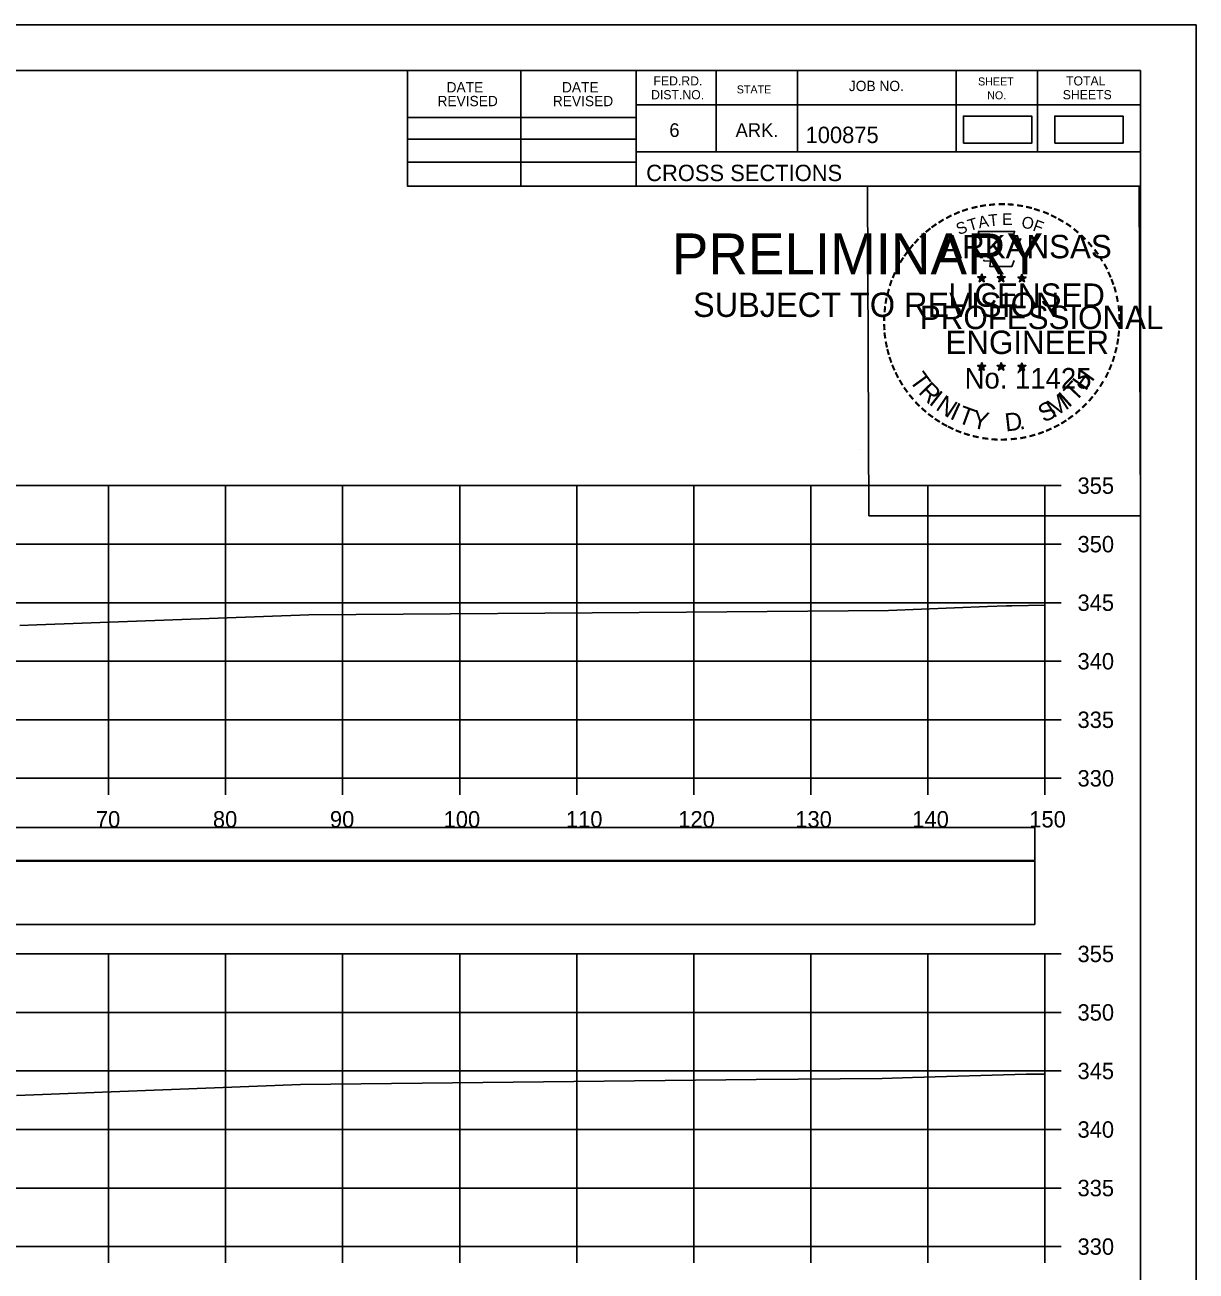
# Model space of a CAD drawing. Extents: x 1368122 to 1710785, y 373130 to 557566.
# Drawn here: x 1369418.4 to 1369518.5, y 374517.2 to 374623.7 of the extents above; entities that cross this region are included whole.
import ezdxf

# ---------------------------------------------------------------- set-up
doc = ezdxf.new("R2010")
doc.units = 0
for name, color, linetype in [('R_Axis', 7, 'Continuous'), ('R_Axis Annot', 7, 'Continuous'), ('R_Border', 7, 'Continuous'), ('R_Border PE', 7, 'Continuous'), ('R_Border Prem', 7, 'Continuous'), ('R_Drive', 7, 'Continuous'), ('R_Exist Surface', 7, 'Continuous'), ('R_Grid', 7, 'Continuous'), ('R_No Plot', 7, 'Continuous')]:
    doc.layers.add(name, color=color, linetype=linetype)

msp = doc.modelspace()

# ---------------------------------------------------------------- linework, layer by layer
for points in [[(1369206.41, 374552.33), (1369504.71, 374552.33), (1369504.71, 374555.15), (1369206.41, 374555.15)], [(1369206.41, 374546.86), (1369504.71, 374546.86), (1369504.71, 374552.27), (1369206.41, 374552.27)]]:
    msp.add_lwpolyline(points, close=True)
at = {"layer": 'R_Axis'}
for p, q in [((1369505.56, 374559.34), (1369505.56, 374584.34)), ((1369506.96, 374584.34), (1369505.56, 374584.34)), ((1369506.96, 374579.34), (1369505.56, 374579.34)), ((1369506.96, 374574.34), (1369505.56, 374574.34)), ((1369506.96, 374569.34), (1369505.56, 374569.34)), ((1369506.96, 374564.34), (1369505.56, 374564.34)), ((1369205.56, 374559.34), (1369505.56, 374559.34)), ((1369425.56, 374557.94), (1369425.56, 374559.34)), ((1369435.56, 374557.94), (1369435.56, 374559.34)), ((1369445.56, 374557.94), (1369445.56, 374559.34)), ((1369455.56, 374557.94), (1369455.56, 374559.34)), ((1369465.56, 374557.94), (1369465.56, 374559.34)), ((1369475.56, 374557.94), (1369475.56, 374559.34)), ((1369485.56, 374557.94), (1369485.56, 374559.34)), ((1369495.56, 374557.94), (1369495.56, 374559.34)), ((1369505.56, 374557.94), (1369505.56, 374559.34)), ((1369506.96, 374559.34), (1369505.56, 374559.34)), ((1369505.56, 374519.34), (1369505.56, 374544.34)), ((1369506.96, 374544.34), (1369505.56, 374544.34)), ((1369506.96, 374539.34), (1369505.56, 374539.34)), ((1369506.96, 374534.34), (1369505.56, 374534.34)), ((1369506.96, 374529.34), (1369505.56, 374529.34)), ((1369506.96, 374524.34), (1369505.56, 374524.34)), ((1369205.56, 374519.34), (1369505.56, 374519.34)), ((1369425.56, 374517.94), (1369425.56, 374519.34)), ((1369435.56, 374517.94), (1369435.56, 374519.34)), ((1369445.56, 374517.94), (1369445.56, 374519.34)), ((1369455.56, 374517.94), (1369455.56, 374519.34)), ((1369465.56, 374517.94), (1369465.56, 374519.34)), ((1369475.56, 374517.94), (1369475.56, 374519.34)), ((1369485.56, 374517.94), (1369485.56, 374519.34)), ((1369495.56, 374517.94), (1369495.56, 374519.34)), ((1369505.56, 374517.94), (1369505.56, 374519.34)), ((1369506.96, 374519.34), (1369505.56, 374519.34))]:
    msp.add_line(p, q, dxfattribs=at)
at = {"layer": 'R_Border'}
for p, q in [((1369197.56, 374619.8), (1369513.74, 374619.8)), ((1369451.1, 374609.92), (1369451.1, 374619.8)), ((1369460.78, 374609.92), (1369460.78, 374619.8)), ((1369470.64, 374619.8), (1369470.64, 374609.92)), ((1369477.48, 374619.8), (1369477.48, 374612.86)), ((1369484.42, 374619.8), (1369484.42, 374612.86)), ((1369498, 374619.8), (1369498, 374612.86)), ((1369504.94, 374619.8), (1369504.94, 374612.86)), ((1369513.74, 374414.34), (1369513.74, 374619.8)), ((1369513.74, 374616.86), (1369470.64, 374616.86)), ((1369513.74, 374616.88), (1369513.74, 374616.88)), ((1369451.1, 374615.78), (1369470.64, 374615.78)), ((1369451.1, 374613.92), (1369470.64, 374613.92)), ((1369513.74, 374612.86), (1369470.64, 374612.86)), ((1369473.6, 374612.86), (1369513.74, 374612.86)), ((1369451.1, 374611.98), (1369470.64, 374611.98)), ((1369513.74, 374609.92), (1369451.1, 374609.92))]:
    msp.add_line(p, q, dxfattribs=at)
at = {"layer": 'R_Border PE'}
for p, q in [((1369499.83, 374602.17), (1369500.17, 374602.06)), ((1369499.83, 374602.17), (1369500.08, 374602.13)), ((1369499.83, 374602.17), (1369500.06, 374602.05)), ((1369499.96, 374601.76), (1369500.17, 374602.06)), ((1369499.96, 374601.76), (1369500.08, 374602.01)), ((1369499.96, 374601.76), (1369500.17, 374601.98)), ((1369500.17, 374602.43), (1369500.13, 374602.17)), ((1369500.17, 374602.06), (1369500.17, 374602.43)), ((1369500.17, 374602.43), (1369500.22, 374602.18)), ((1369500.52, 374602.17), (1369500.17, 374602.06)), ((1369500.39, 374601.76), (1369500.17, 374602.06)), ((1369500.39, 374601.76), (1369500.17, 374601.98)), ((1369500.52, 374602.17), (1369500.24, 374602.12)), ((1369500.39, 374601.76), (1369500.25, 374602.06)), ((1369500.52, 374602.17), (1369500.32, 374602.07)), ((1369501.5, 374602.17), (1369501.84, 374602.06)), ((1369501.5, 374602.17), (1369501.75, 374602.13)), ((1369501.5, 374602.17), (1369501.73, 374602.05)), ((1369501.63, 374601.76), (1369501.84, 374602.06)), ((1369501.63, 374601.76), (1369501.75, 374602.01)), ((1369501.63, 374601.76), (1369501.84, 374601.98)), ((1369501.84, 374602.43), (1369501.8, 374602.17)), ((1369501.84, 374602.06), (1369501.84, 374602.43)), ((1369501.84, 374602.43), (1369501.89, 374602.18)), ((1369502.19, 374602.17), (1369501.84, 374602.06)), ((1369502.06, 374601.76), (1369501.84, 374602.06)), ((1369502.06, 374601.76), (1369501.84, 374601.98)), ((1369502.19, 374602.17), (1369501.91, 374602.12)), ((1369502.06, 374601.76), (1369501.92, 374602.06)), ((1369502.19, 374602.17), (1369501.99, 374602.07)), ((1369503.26, 374602.16), (1369503.61, 374602.05)), ((1369503.26, 374602.16), (1369503.51, 374602.12)), ((1369503.26, 374602.16), (1369503.5, 374602.04)), ((1369503.39, 374601.75), (1369503.61, 374602.05)), ((1369503.39, 374601.75), (1369503.52, 374602)), ((1369503.39, 374601.75), (1369503.61, 374601.97)), ((1369503.61, 374602.41), (1369503.57, 374602.16)), ((1369503.61, 374602.05), (1369503.61, 374602.41)), ((1369503.61, 374602.41), (1369503.66, 374602.16)), ((1369503.96, 374602.16), (1369503.61, 374602.05)), ((1369503.82, 374601.75), (1369503.61, 374602.05)), ((1369503.82, 374601.75), (1369503.61, 374601.97)), ((1369503.96, 374602.16), (1369503.67, 374602.11)), ((1369503.82, 374601.75), (1369503.68, 374602.04)), ((1369503.96, 374602.16), (1369503.75, 374602.06)), ((1369499.82, 374594.6), (1369500.17, 374594.49)), ((1369499.82, 374594.6), (1369500.07, 374594.55)), ((1369499.82, 374594.6), (1369500.06, 374594.48)), ((1369499.95, 374594.19), (1369500.17, 374594.49)), ((1369499.95, 374594.19), (1369500.08, 374594.44)), ((1369499.95, 374594.19), (1369500.17, 374594.41)), ((1369500.17, 374594.85), (1369500.13, 374594.6)), ((1369500.17, 374594.49), (1369500.17, 374594.85)), ((1369500.17, 374594.85), (1369500.22, 374594.6)), ((1369500.52, 374594.6), (1369500.17, 374594.49)), ((1369500.38, 374594.19), (1369500.17, 374594.49)), ((1369500.38, 374594.19), (1369500.17, 374594.41)), ((1369500.52, 374594.6), (1369500.23, 374594.55)), ((1369500.38, 374594.19), (1369500.25, 374594.48)), ((1369500.52, 374594.6), (1369500.31, 374594.5)), ((1369501.49, 374594.6), (1369501.84, 374594.49)), ((1369501.49, 374594.6), (1369501.74, 374594.55)), ((1369501.49, 374594.6), (1369501.73, 374594.48)), ((1369501.62, 374594.19), (1369501.84, 374594.49)), ((1369501.62, 374594.19), (1369501.75, 374594.44)), ((1369501.62, 374594.19), (1369501.84, 374594.41)), ((1369501.84, 374594.85), (1369501.8, 374594.6)), ((1369501.84, 374594.49), (1369501.84, 374594.85)), ((1369501.84, 374594.85), (1369501.89, 374594.6)), ((1369502.19, 374594.6), (1369501.84, 374594.49)), ((1369502.05, 374594.19), (1369501.84, 374594.49)), ((1369502.05, 374594.19), (1369501.84, 374594.41)), ((1369502.19, 374594.6), (1369501.9, 374594.55)), ((1369502.05, 374594.19), (1369501.92, 374594.48)), ((1369502.19, 374594.6), (1369501.98, 374594.5)), ((1369503.26, 374594.59), (1369503.61, 374594.48)), ((1369503.26, 374594.59), (1369503.51, 374594.54)), ((1369503.26, 374594.59), (1369503.49, 374594.47)), ((1369503.39, 374594.18), (1369503.61, 374594.48)), ((1369503.39, 374594.18), (1369503.52, 374594.43)), ((1369503.39, 374594.18), (1369503.6, 374594.4)), ((1369503.61, 374594.84), (1369503.57, 374594.59)), ((1369503.82, 374594.18), (1369503.6, 374594.4)), ((1369503.61, 374594.48), (1369503.61, 374594.84)), ((1369503.61, 374594.84), (1369503.66, 374594.59)), ((1369503.95, 374594.59), (1369503.61, 374594.48)), ((1369503.82, 374594.18), (1369503.61, 374594.48)), ((1369503.95, 374594.59), (1369503.67, 374594.54)), ((1369503.82, 374594.18), (1369503.68, 374594.47)), ((1369503.95, 374594.59), (1369503.75, 374594.49))]:
    msp.add_line(p, q, dxfattribs=at)
for points in [[(1369499.87, 374606.05), (1369500.14, 374605.22)], [(1369503.38, 374605.13), (1369503.52, 374605.41), (1369502.83, 374605.39), (1369502.98, 374606.05), (1369499.87, 374606.05)], [(1369500.36, 374603.63), (1369500.36, 374603.54), (1369500.92, 374603.52), (1369500.87, 374603.05), (1369502.74, 374603.05), (1369502.94, 374603.58)], [(1369500.17, 374602.43), (1369500.39, 374601.76), (1369499.83, 374602.17), (1369500.52, 374602.17), (1369499.96, 374601.76), (1369500.17, 374602.43)], [(1369501.84, 374602.43), (1369502.06, 374601.76), (1369501.5, 374602.17), (1369502.19, 374602.17), (1369501.63, 374601.76), (1369501.84, 374602.43)], [(1369503.61, 374602.41), (1369503.82, 374601.75), (1369503.26, 374602.16), (1369503.96, 374602.16), (1369503.39, 374601.75), (1369503.61, 374602.41)], [(1369500.17, 374594.85), (1369500.38, 374594.19), (1369499.82, 374594.6), (1369500.52, 374594.6), (1369499.95, 374594.19), (1369500.17, 374594.85)], [(1369501.84, 374594.85), (1369502.05, 374594.19), (1369501.49, 374594.6), (1369502.19, 374594.6), (1369501.62, 374594.19), (1369501.84, 374594.85)], [(1369503.61, 374594.84), (1369503.82, 374594.18), (1369503.26, 374594.59), (1369503.95, 374594.59), (1369503.39, 374594.18), (1369503.61, 374594.84)]]:
    msp.add_lwpolyline(points, dxfattribs=at)
for centre, radius in [((1369500.17, 374602.06), 0.172), ((1369500.17, 374602.06), 0.145), ((1369500.17, 374602.06), 0.116), ((1369500.17, 374602.06), 0.0991), ((1369500.17, 374602.06), 0.0747), ((1369500.17, 374602.06), 0.0495), ((1369500.17, 374602.06), 0.0296), ((1369501.84, 374602.06), 0.172), ((1369501.84, 374602.06), 0.145), ((1369501.84, 374602.06), 0.116), ((1369501.84, 374602.06), 0.0991), ((1369501.84, 374602.06), 0.0747), ((1369501.84, 374602.06), 0.0495), ((1369501.84, 374602.06), 0.0296), ((1369503.61, 374602.05), 0.172), ((1369503.61, 374602.05), 0.145), ((1369503.61, 374602.05), 0.116), ((1369503.61, 374602.05), 0.0991), ((1369503.61, 374602.05), 0.0747), ((1369503.61, 374602.05), 0.0495), ((1369503.61, 374602.05), 0.0296), ((1369500.17, 374594.49), 0.172), ((1369500.17, 374594.49), 0.145), ((1369500.17, 374594.49), 0.116), ((1369500.17, 374594.49), 0.0991), ((1369500.17, 374594.49), 0.0747), ((1369500.17, 374594.49), 0.0495), ((1369500.17, 374594.49), 0.0296), ((1369501.84, 374594.49), 0.172), ((1369501.84, 374594.49), 0.145), ((1369501.84, 374594.49), 0.116), ((1369501.84, 374594.49), 0.0991), ((1369501.84, 374594.49), 0.0747), ((1369501.84, 374594.49), 0.0495), ((1369501.84, 374594.49), 0.0296), ((1369503.61, 374594.48), 0.172), ((1369503.61, 374594.48), 0.145), ((1369503.61, 374594.48), 0.116), ((1369503.61, 374594.48), 0.0991), ((1369503.61, 374594.48), 0.0747), ((1369503.61, 374594.48), 0.0495), ((1369503.61, 374594.48), 0.0296)]:
    msp.add_circle(centre, radius, dxfattribs=at)
at = {"layer": 'R_Drive'}
for points in [[(1369498.61, 374613.59), (1369504.45, 374613.59), (1369504.45, 374615.9), (1369498.61, 374615.9)], [(1369506.42, 374613.59), (1369512.26, 374613.59), (1369512.26, 374615.9), (1369506.42, 374615.9)]]:
    msp.add_lwpolyline(points, close=True, dxfattribs=at)
at = {"layer": 'R_Exist Surface'}
for points in [[(1369417.97, 374572.38), (1369419.43, 374572.44), (1369442.68, 374573.31), (1369474.95, 374573.54), (1369492.22, 374573.66), (1369500.66, 374574.01), (1369502.29, 374574.07), (1369502.74, 374574.08), (1369505.56, 374574.12)], [(1369417.7, 374532.25), (1369419.17, 374532.31), (1369441.97, 374533.19), (1369480.89, 374533.61), (1369491.66, 374533.69), (1369494.26, 374533.78), (1369503.97, 374534.08), (1369505.56, 374534.08)]]:
    msp.add_lwpolyline(points, dxfattribs=at)
at = {"layer": 'R_Grid'}
for p, q in [((1369205.56, 374584.34), (1369505.56, 374584.34)), ((1369425.56, 374559.34), (1369425.56, 374584.34)), ((1369435.56, 374559.34), (1369435.56, 374584.34)), ((1369445.56, 374559.34), (1369445.56, 374584.34)), ((1369455.56, 374559.34), (1369455.56, 374584.34)), ((1369465.56, 374559.34), (1369465.56, 374584.34)), ((1369475.56, 374559.34), (1369475.56, 374584.34)), ((1369485.56, 374559.34), (1369485.56, 374584.34)), ((1369495.56, 374559.34), (1369495.56, 374584.34)), ((1369505.56, 374559.34), (1369505.56, 374584.34)), ((1369205.56, 374579.34), (1369505.56, 374579.34)), ((1369205.56, 374574.34), (1369505.56, 374574.34)), ((1369205.56, 374569.34), (1369505.56, 374569.34)), ((1369205.56, 374564.34), (1369505.56, 374564.34)), ((1369205.56, 374559.34), (1369505.56, 374559.34)), ((1369205.56, 374544.34), (1369505.56, 374544.34)), ((1369425.56, 374519.34), (1369425.56, 374544.34)), ((1369435.56, 374519.34), (1369435.56, 374544.34)), ((1369445.56, 374519.34), (1369445.56, 374544.34)), ((1369455.56, 374519.34), (1369455.56, 374544.34)), ((1369465.56, 374519.34), (1369465.56, 374544.34)), ((1369475.56, 374519.34), (1369475.56, 374544.34)), ((1369485.56, 374519.34), (1369485.56, 374544.34)), ((1369495.56, 374519.34), (1369495.56, 374544.34)), ((1369505.56, 374519.34), (1369505.56, 374544.34)), ((1369205.56, 374539.34), (1369505.56, 374539.34)), ((1369205.56, 374534.34), (1369505.56, 374534.34)), ((1369205.56, 374529.34), (1369505.56, 374529.34)), ((1369205.56, 374524.34), (1369505.56, 374524.34)), ((1369205.56, 374519.34), (1369505.56, 374519.34))]:
    msp.add_line(p, q, dxfattribs=at)
at = {"layer": 'R_No Plot'}
for p, q in [((1369185.16, 374623.69), (1369518.49, 374623.69)), ((1369489.77, 374587.46), (1369489.77, 374587.46))]:
    msp.add_line(p, q, dxfattribs=at)
for points in [[(1369185.15, 374623.69), (1369518.49, 374623.69), (1369518.49, 374410.35), (1369185.15, 374410.35)], [(1369431.48, 374619.8), (1369451.1, 374619.8), (1369451.1, 374609.92), (1369467.21, 374609.92), (1369490.41, 374609.92), (1369490.53, 374581.76), (1369513.74, 374581.76), (1369513.74, 374414.34), (1369197.56, 374414.34), (1369197.56, 374619.8)], [(1369490.41, 374609.92), (1369513.62, 374609.92), (1369513.74, 374581.76), (1369490.53, 374581.76)]]:
    msp.add_lwpolyline(points, close=True, dxfattribs=at)

# ---------------------------------------------------------------- texts
at = {"layer": 'R_Axis Annot'}
for s, p in [('355', (1369508.36, 374583.64)), ('350', (1369508.36, 374578.64)), ('345', (1369508.36, 374573.64)), ('340', (1369508.36, 374568.64)), ('335', (1369508.36, 374563.64)), ('330', (1369508.36, 374558.64)), ('70', (1369424.47, 374555.14)), ('80', (1369434.47, 374555.14)), ('90', (1369444.47, 374555.14)), ('100', (1369454.19, 374555.14)), ('110', (1369464.64, 374555.14)), ('120', (1369474.24, 374555.14)), ('130', (1369484.24, 374555.14)), ('140', (1369494.24, 374555.14)), ('150', (1369504.24, 374555.14)), ('355', (1369508.36, 374543.64)), ('350', (1369508.36, 374538.64)), ('345', (1369508.36, 374533.64)), ('340', (1369508.36, 374528.64)), ('335', (1369508.36, 374523.64)), ('330', (1369508.36, 374518.64))]:
    msp.add_text(s, height=1.4, dxfattribs=at).set_placement(p)
at = {"layer": 'R_Border'}
for s, height, p in [('DATE', 0.879, (1369454.44, 374617.93)), ('DATE', 0.879, (1369464.3, 374617.93)), ('FED.RD.', 0.782, (1369472.12, 374618.52)), ('JOB NO.', 0.879, (1369488.82, 374618.04)), ('SHEET', 0.684, (1369499.86, 374618.52)), ('TOTAL', 0.782, (1369507.38, 374618.52)), ('DIST.NO.', 0.782, (1369471.92, 374617.34)), ('STATE', 0.684, (1369479.24, 374617.84)), ('NO.', 0.684, (1369500.64, 374617.34)), ('SHEETS', 0.782, (1369507.1, 374617.34)), ('REVISED', 0.879, (1369453.66, 374616.75)), ('REVISED', 0.879, (1369463.52, 374616.75)), ('6', 1.17, (1369473.48, 374614.12)), ('ARK.', 1.172, (1369479.14, 374614.12)), ('100875', 1.4, (1369485.12, 374613.6)), ('CROSS SECTIONS', 1.4, (1369471.5, 374610.35))]:
    msp.add_text(s, height=height, rotation=360, dxfattribs=at).set_placement(p)
at = {"layer": 'R_Border PE'}
for s, height, rotation, p in [('-', 1.6, 13.6301, (1369499.36, 374607.42)), ('-', 1.6, 10.2193, (1369500.04, 374607.58)), ('-', 1.6, 5.8968, (1369500.77, 374607.69)), ('-', 1.6, 0.1862, (1369501.54, 374607.76)), ('-', 1.6, 357.743, (1369502.27, 374607.75)), ('-', 1.6, 352.1617, (1369503.01, 374607.69)), ('-', 1.6, 347.2049, (1369503.73, 374607.58)), ('-', 1.6, 34.0636, (1369496.75, 374606.22)), ('-', 1.6, 28.7918, (1369497.35, 374606.59)), ('-', 1.6, 24.3072, (1369497.98, 374606.91)), ('-', 1.6, 19.1761, (1369498.61, 374607.18)), ('T', 1, 16.4036, (1369499.14, 374606.06)), ('A', 1, 11.2132, (1369499.96, 374606.31)), ('T', 1, 6.0228, (1369500.81, 374606.48)), ('E', 1, 0.8323, (1369501.92, 374606.59)), ('O', 1, 350.4515, (1369503.52, 374606.38)), ('F', 1, 340.0707, (1369504.47, 374606.15)), ('-', 1.6, 342.3362, (1369504.36, 374607.42)), ('-', 1.6, 337.8551, (1369505.1, 374607.2)), ('-', 1.6, 334.1211, (1369505.73, 374606.93)), ('-', 1.6, 329.6409, (1369506.31, 374606.65)), ('-', 1.6, 38.9507, (1369495.7, 374605.45)), ('-', 1.6, 36.2317, (1369496.17, 374605.83)), ('S', 1, 21.594, (1369498.22, 374605.73)), ('-', 1.6, 325.8627, (1369506.95, 374606.29)), ('-', 1.6, 320.5297, (1369507.56, 374605.86)), ('-', 1.6, 50.6142, (1369494.41, 374604.07)), ('-', 1.6, 48.423, (1369494.82, 374604.55)), ('-', 1.6, 42.9622, (1369495.26, 374605.03)), ('ARKANSAS', 2, 360, (1369496.72, 374603.76)), ('-', 1.6, 315.5786, (1369508.16, 374605.37)), ('-', 1.6, 309.8797, (1369508.73, 374604.82)), ('-', 1.6, 58.0706, (1369493.67, 374602.97)), ('-', 1.6, 54.2325, (1369494, 374603.5)), ('-', 1.6, 306.6522, (1369509.26, 374604.22)), ('-', 1.4, 303.6753, (1369509.74, 374603.65)), ('-', 1.6, 62.8713, (1369493.36, 374602.36)), ('-', 1.6, 299.6684, (1369510.06, 374603.05)), ('-', 1.6, 72.3945, (1369492.88, 374601.12)), ('-', 1.6, 67.7743, (1369493.1, 374601.75)), ('DWB', 0.01, 360, (1369500.16, 374602.06)), ('DWB', 0.01, 360, (1369501.83, 374602.06)), ('DWB', 0.01, 360, (1369503.6, 374602.05)), ('-', 1.6, 294.6628, (1369510.38, 374602.43)), ('-', 1.6, 290.5728, (1369510.64, 374601.86)), ('-', 1.6, 75.461, (1369492.69, 374600.4)), ('LICENSED', 2, 360, (1369497.32, 374599.61)), ('-', 1.6, 285.1233, (1369510.88, 374601.28)), ('-', 1.6, 85.1863, (1369492.48, 374599)), ('-', 1.6, 81.2013, (1369492.55, 374599.69)), ('PROFESSIONAL', 2, 360, (1369494.89, 374597.71)), ('-', 1.6, 280.5493, (1369511.08, 374600.53)), ('-', 1.6, 276.5962, (1369511.24, 374599.77)), ('-', 1.6, 89.0622, (1369492.45, 374598.3)), ('-', 1.6, 274.3301, (1369511.3, 374599.04)), ('-', 1.6, 94.1959, (1369492.49, 374597.57)), ('ENGINEER', 2, 360, (1369497.08, 374595.58)), ('-', 1.6, 263.5172, (1369511.31, 374597.75)), ('-', 1.6, 269.9407, (1369511.33, 374598.41)), ('-', 1.6, 98.9479, (1369492.56, 374596.91)), ('-', 1.6, 101.7149, (1369492.7, 374596.17)), ('-', 1.6, 260.9953, (1369511.24, 374597.09)), ('-', 1.6, 105.4578, (1369492.86, 374595.58)), ('-', 1.6, 109.0874, (1369493.07, 374594.95)), ('-', 1.6, 252.8681, (1369510.95, 374595.69)), ('-', 1.6, 255.7626, (1369511.13, 374596.41)), ('-', 1.6, 114.0643, (1369493.33, 374594.35)), ('No. 11425', 1.757, 360, (1369498.71, 374592.63)), ('DWB', 0.01, 360, (1369500.16, 374594.48)), ('DWB', 0.01, 360, (1369501.83, 374594.48)), ('DWB', 0.01, 360, (1369503.59, 374594.47)), ('H', 1.54, 54.6088, (1369509.05, 374592.36)), ('-', 1.6, 247.8887, (1369510.73, 374595.02)), ('-', 1.6, 115.7289, (1369493.63, 374593.73)), ('-', 1.6, 120.4471, (1369493.99, 374593.15)), ('T', 1.54, 306.0406, (1369493.93, 374593.33)), ('R', 1.54, 314.005, (1369494.69, 374592.28)), ('T', 1.54, 46.6444, (1369508.16, 374591.42)), ('-', 1.6, 239.0712, (1369510.07, 374593.64)), ('-', 1.6, 244.6197, (1369510.47, 374594.39)), ('-', 1.6, 125.8934, (1369494.39, 374592.59)), ('-', 1.6, 130.7181, (1369494.85, 374592.04)), ('I', 1.54, 321.9694, (1369495.59, 374591.35)), ('M', 1.54, 32.6563, (1369506.31, 374590.09)), ('I', 1.54, 42.1136, (1369507.6, 374590.94)), ('-', 1.6, 233.8452, (1369509.67, 374592.99)), ('-', 1.6, 134.2238, (1369495.37, 374591.49)), ('N', 1.54, 326.5002, (1369496.16, 374590.88)), ('I', 1.54, 335.3603, (1369497.37, 374590.09)), ('T', 1.54, 339.8912, (1369498.03, 374589.76)), ('S', 1.54, 26.9312, (1369505.48, 374589.69)), ('-', 1.6, 225.7653, (1369508.76, 374591.86)), ('-', 1.6, 231.2538, (1369509.24, 374592.42)), ('-', 1.6, 138.9338, (1369495.9, 374591.03)), ('-', 1.6, 144.6463, (1369496.45, 374590.62)), ('-', 1.6, 148.0898, (1369497.01, 374590.25)), ('Y', 1.54, 347.8556, (1369499.25, 374589.32)), ('D', 1.54, 6.3969, (1369502.23, 374588.96)), ('-', 1.6, 215.7363, (1369507.69, 374590.88)), ('-', 1.6, 221.0851, (1369508.24, 374591.35)), ('-', 1.6, 151.5704, (1369497.59, 374589.92)), ('-', 1.6, 154.6002, (1369498.11, 374589.68)), ('-', 1.6, 158.5612, (1369498.74, 374589.42)), ('.', 1.54, 13.7642, (1369503.42, 374589.09)), ('-', 1.6, 200.7184, (1369505.35, 374589.55)), ('-', 1.6, 204.2516, (1369505.97, 374589.82)), ('-', 1.6, 207.3568, (1369506.6, 374590.14)), ('-', 1.6, 212.2491, (1369507.16, 374590.49)), ('-', 1.6, 162.7983, (1369499.42, 374589.21)), ('-', 1.6, 167.5555, (1369500.14, 374589.05)), ('-', 1.6, 173.1155, (1369500.91, 374588.94)), ('-', 1.6, 176.5183, (1369501.66, 374588.88)), ('-', 1.6, 181.5918, (1369502.4, 374588.9)), ('-', 1.6, 185.8167, (1369503.21, 374588.98)), ('-', 1.6, 191.2858, (1369503.95, 374589.11)), ('-', 1.6, 195.4743, (1369504.68, 374589.31))]:
    msp.add_text(s, height=height, rotation=rotation, dxfattribs=at).set_placement(p)
at = {"layer": 'R_Border Prem'}
for s, height, p in [('PRELIMINARY', 3.5, (1369473.69, 374602.38)), ('DWB', 0.01, (1369474.44, 374604.23)), ('SUBJECT TO REVISION', 2.0751, (1369475.5, 374598.75))]:
    msp.add_text(s, height=height, rotation=360, dxfattribs=at).set_placement(p)

doc.saveas('drawing.dxf')
